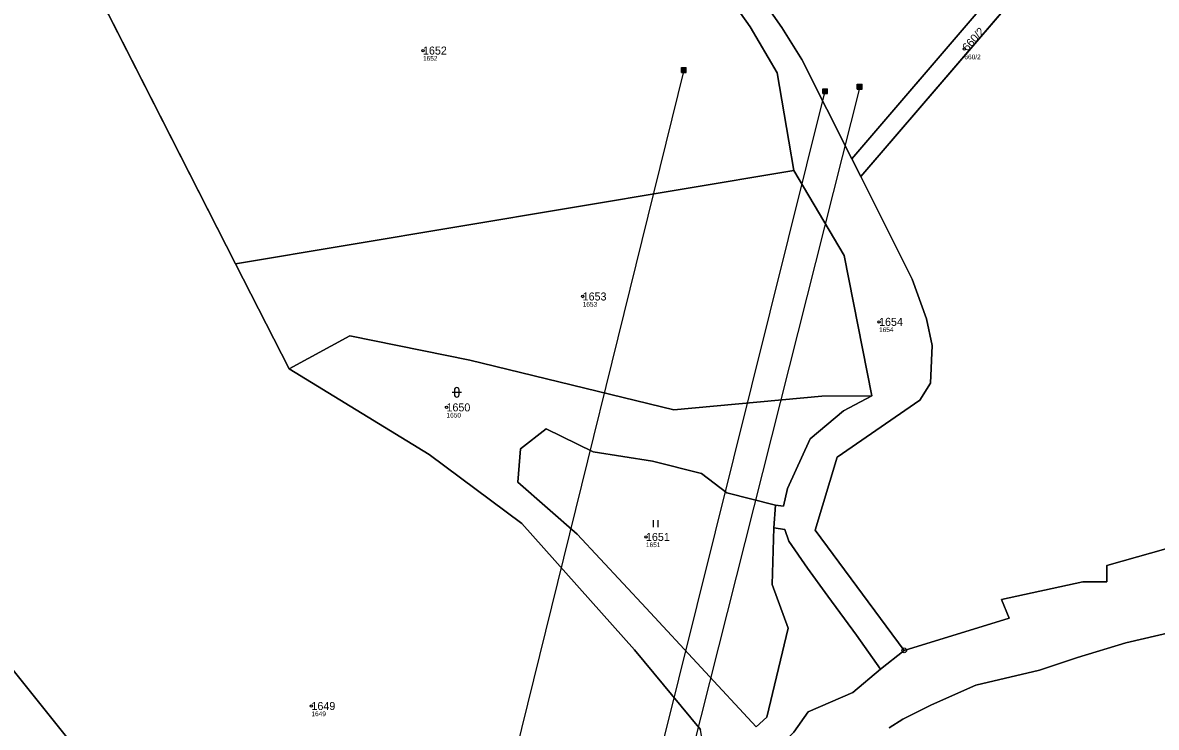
# Model space of a CAD drawing. Extents: x -770088 to -765625, y -1057899 to -1053934.
# Drawn here: x -769220.6 to -768979.8, y -1055497.8 to -1055348.1 of the extents above; entities that cross this region are included whole.
import ezdxf

# ---------------------------------------------------------------- set-up
doc = ezdxf.new("R2010")
doc.units = 0
for name, color, linetype in [('Definiční body', 7, 'Continuous'), ('Hranice parcel', 7, 'Continuous'), ('Parcelní čísla', 7, 'Continuous'), ('Polygon parcely', 7, 'Continuous'), ('Poz předměty', 7, 'Continuous'), ('Značky bodu BP', 7, 'Continuous'), ('Značky kultur', 7, 'Continuous')]:
    doc.layers.add(name, color=color, linetype=linetype)

msp = doc.modelspace()

# ---------------------------------------------------------------- linework, layer by layer
at = {"layer": 'Definiční body'}
for centre in [(-769135.55, -1055354.02), (-769020.56, -1055353.71), (-769101.64, -1055406.27), (-769038.69, -1055411.66), (-769130.56, -1055429.83), (-769088.2, -1055457.36), (-769159.24, -1055493.28)]:
    msp.add_circle(centre, 0.25, dxfattribs=at)
at = {"layer": 'Hranice parcel'}
for p, q in [((-769044.45, -1055377.05), (-768989.57, -1055312.88)), ((-769042.58, -1055380.78), (-768985.51, -1055314.24)), ((-769175.35, -1055399.36), (-769209.36, -1055332.47)), ((-769042.58, -1055380.78), (-769044.45, -1055377.05)), ((-769175.35, -1055399.36), (-769056.8, -1055379.53)), ((-769164.01, -1055421.67), (-769175.35, -1055399.36)), ((-769061.01, -1055455.39), (-769060.68, -1055450.6)), ((-769038.37, -1055485.43), (-769033.35, -1055481.45))]:
    msp.add_line(p, q, dxfattribs=at)
for points in [[(-769056.8, -1055379.53), (-769057.86, -1055373.25), (-769060.32, -1055358.76), (-769066.04, -1055348.98), (-769074.65, -1055336.79), (-769089.22, -1055322.77), (-769099.22, -1055316.66), (-769104.03, -1055315.51)], [(-769044.45, -1055377.05), (-769055.06, -1055355.92), (-769059.31, -1055349.15), (-769070.49, -1055333.15), (-769085.7, -1055318.52), (-769091.08, -1055314.98)], [(-769087.9, -1055654.13), (-769199.99, -1055513.91), (-769312.07, -1055373.73)], [(-769040.26, -1055427.41), (-769046.13, -1055397.58), (-769056.8, -1055379.53)], [(-769033.35, -1055481.45), (-769052.29, -1055455.92), (-769047.61, -1055440.38), (-769030, -1055428.28), (-769027.79, -1055424.69), (-769027.43, -1055416.65), (-769028.64, -1055411.03), (-769031.63, -1055402.58), (-769042.58, -1055380.78)], [(-769040.26, -1055427.41), (-769050.85, -1055427.46), (-769082.26, -1055430.35), (-769125.63, -1055419.77), (-769151.07, -1055414.64), (-769164.01, -1055421.67)], [(-769072.42, -1055524.1), (-769076.62, -1055498.28), (-769090.6, -1055481.36), (-769114.56, -1055454.49), (-769134.24, -1055439.81), (-769164.01, -1055421.67)], [(-769060.68, -1055450.6), (-769058.98, -1055450.81), (-769058.14, -1055447.09), (-769053.31, -1055436.52), (-769046.25, -1055430.54), (-769040.26, -1055427.41)], [(-769061.01, -1055455.39), (-769061.42, -1055467.44), (-769058.01, -1055476.77), (-769062.52, -1055495.65), (-769064.8, -1055497.73), (-769088.17, -1055472.5), (-769102.81, -1055456.8), (-769115.4, -1055445.73), (-769114.82, -1055438.61), (-769109.41, -1055434.38), (-769099.39, -1055439.31), (-769086.84, -1055441.25), (-769076.37, -1055443.85), (-769071.04, -1055447.96), (-769060.68, -1055450.6)], [(-769038.37, -1055485.43), (-769043.48, -1055478.21), (-769049.56, -1055469.94), (-769053.88, -1055464.02), (-769057.82, -1055458.24), (-769058.67, -1055455.81), (-769061.01, -1055455.39)], [(-769036.53, -1055497.89), (-769033.65, -1055496.09), (-769027.53, -1055493.02), (-769018.16, -1055488.88), (-769004.65, -1055485.64), (-768996.55, -1055482.94), (-768986.28, -1055479.87), (-768976.2, -1055477.53), (-768968.27, -1055475.55), (-768957.64, -1055475.01), (-768947.2, -1055475.55), (-768947.38, -1055460.42), (-768953.5, -1055460.96), (-768952.6, -1055456.82), (-768974.5, -1055458.95), (-768990.35, -1055463.46), (-768990.35, -1055466.88), (-768995.39, -1055466.88), (-769012.68, -1055470.66), (-769011.06, -1055474.62), (-769033.35, -1055481.45)], [(-769072.42, -1055524.1), (-769063.43, -1055505.51), (-769056.8, -1055498.82), (-769053.74, -1055494.5), (-769044.28, -1055490.41), (-769038.37, -1055485.43)]]:
    msp.add_lwpolyline(points, dxfattribs=at)
at = {"layer": 'Polygon parcely'}
for points in [[(-769047.78, -1055303.13), (-769068.3, -1055309.46), (-769091.08, -1055314.98), (-769085.7, -1055318.52), (-769070.49, -1055333.15), (-769059.31, -1055349.15), (-769055.06, -1055355.92), (-769044.45, -1055377.05), (-768989.57, -1055312.88), (-769024.82, -1055301.05)], [(-768989.57, -1055312.88), (-769044.45, -1055377.05), (-769042.58, -1055380.78), (-768985.51, -1055314.24)], [(-769089.22, -1055322.77), (-769099.22, -1055316.66), (-769104.03, -1055315.51), (-769108.62, -1055315.89), (-769125.51, -1055317.25), (-769134.74, -1055317.89), (-769165.78, -1055321.01), (-769177.01, -1055323.86), (-769194.63, -1055327.54), (-769209.36, -1055332.47), (-769175.35, -1055399.36), (-769056.8, -1055379.53), (-769057.86, -1055373.25), (-769060.32, -1055358.76), (-769066.04, -1055348.98), (-769074.65, -1055336.79)], [(-769072.42, -1055524.1), (-769076.62, -1055498.28), (-769090.6, -1055481.36), (-769114.56, -1055454.49), (-769134.24, -1055439.81), (-769164.01, -1055421.67), (-769175.35, -1055399.36), (-769209.36, -1055332.47), (-769225.11, -1055338.3), (-769257.42, -1055350.08), (-769271.34, -1055355.68), (-769275.91, -1055357.46), (-769280.4, -1055359.43), (-769304.26, -1055370.47), (-769309.25, -1055372.65), (-769312.07, -1055373.73), (-769199.99, -1055513.91), (-769087.9, -1055654.13), (-769082.93, -1055644.6), (-769069.24, -1055607.49), (-769066.99, -1055577.98), (-769071.13, -1055559.24), (-769072.43, -1055533.3)], [(-769093.52, -1055664.87), (-769087.9, -1055654.13), (-769199.99, -1055513.91), (-769312.07, -1055373.73), (-769314.32, -1055374.6), (-769341.21, -1055384.26), (-769354.49, -1055389.99), (-769364.9, -1055396.1), (-769245.82, -1055545.06), (-769126.73, -1055694.01), (-769109.46, -1055683.87), (-769096.43, -1055671.72)], [(-769056.8, -1055379.53), (-769175.35, -1055399.36), (-769164.01, -1055421.67), (-769151.07, -1055414.64), (-769125.63, -1055419.77), (-769082.26, -1055430.35), (-769050.85, -1055427.46), (-769040.26, -1055427.41), (-769046.13, -1055397.58)], [(-769060.68, -1055450.6), (-769071.04, -1055447.96), (-769076.37, -1055443.85), (-769086.84, -1055441.25), (-769099.39, -1055439.31), (-769109.41, -1055434.38), (-769114.82, -1055438.61), (-769115.4, -1055445.73), (-769102.81, -1055456.8), (-769088.17, -1055472.5), (-769064.8, -1055497.73), (-769062.52, -1055495.65), (-769058.01, -1055476.77), (-769061.42, -1055467.44), (-769061.01, -1055455.39)]]:
    msp.add_lwpolyline(points, close=True, dxfattribs=at)
for points in [[(-768954.25, -1055311.43), (-768985.51, -1055314.24), (-769042.58, -1055380.78), (-769031.63, -1055402.58), (-769028.64, -1055411.03), (-769027.43, -1055416.65), (-769027.79, -1055424.69), (-769030, -1055428.28), (-769047.61, -1055440.38), (-769052.29, -1055455.92), (-769033.35, -1055481.45), (-769011.06, -1055474.62), (-769012.68, -1055470.66), (-768995.39, -1055466.88), (-768990.35, -1055466.88), (-768990.35, -1055463.46), (-768974.5, -1055458.95)], [(-769074.65, -1055336.79), (-769066.04, -1055348.98), (-769060.32, -1055358.76), (-769057.86, -1055373.25), (-769056.8, -1055379.53), (-769046.13, -1055397.58), (-769040.26, -1055427.41), (-769046.25, -1055430.54), (-769053.31, -1055436.52), (-769058.14, -1055447.09), (-769058.98, -1055450.81), (-769060.68, -1055450.6), (-769061.01, -1055455.39), (-769058.67, -1055455.81), (-769057.82, -1055458.24), (-769053.88, -1055464.02), (-769049.56, -1055469.94), (-769043.48, -1055478.21), (-769038.37, -1055485.43), (-769033.35, -1055481.45), (-769052.29, -1055455.92), (-769047.61, -1055440.38), (-769030, -1055428.28), (-769027.79, -1055424.69), (-769027.43, -1055416.65), (-769028.64, -1055411.03), (-769031.63, -1055402.58), (-769042.58, -1055380.78), (-769044.45, -1055377.05), (-769055.06, -1055355.92), (-769059.31, -1055349.15), (-769070.49, -1055333.15)], [(-769056.8, -1055498.82), (-769053.74, -1055494.5), (-769044.28, -1055490.41), (-769038.37, -1055485.43), (-769043.48, -1055478.21), (-769049.56, -1055469.94), (-769053.88, -1055464.02), (-769057.82, -1055458.24), (-769058.67, -1055455.81), (-769061.01, -1055455.39), (-769061.42, -1055467.44), (-769058.01, -1055476.77), (-769062.52, -1055495.65), (-769064.8, -1055497.73), (-769088.17, -1055472.5), (-769102.81, -1055456.8), (-769115.4, -1055445.73), (-769114.82, -1055438.61), (-769109.41, -1055434.38), (-769099.39, -1055439.31), (-769086.84, -1055441.25), (-769076.37, -1055443.85), (-769071.04, -1055447.96), (-769060.68, -1055450.6), (-769058.98, -1055450.81), (-769058.14, -1055447.09), (-769053.31, -1055436.52), (-769046.25, -1055430.54), (-769040.26, -1055427.41), (-769050.85, -1055427.46), (-769082.26, -1055430.35), (-769125.63, -1055419.77), (-769151.07, -1055414.64), (-769164.01, -1055421.67), (-769134.24, -1055439.81), (-769114.56, -1055454.49), (-769090.6, -1055481.36), (-769076.62, -1055498.28)], [(-769036.53, -1055497.89), (-769033.65, -1055496.09), (-769027.53, -1055493.02), (-769018.16, -1055488.88), (-769004.65, -1055485.64), (-768996.55, -1055482.94), (-768986.28, -1055479.87), (-768976.2, -1055477.53), (-768968.27, -1055475.55), (-768957.64, -1055475.01), (-768947.2, -1055475.55), (-768947.38, -1055460.42), (-768953.5, -1055460.96), (-768952.6, -1055456.82), (-768974.5, -1055458.95), (-768990.35, -1055463.46), (-768990.35, -1055466.88), (-768995.39, -1055466.88)], [(-768995.39, -1055466.88), (-769012.68, -1055470.66), (-769011.06, -1055474.62), (-769033.35, -1055481.45), (-769038.37, -1055485.43), (-769044.28, -1055490.41), (-769053.74, -1055494.5), (-769056.8, -1055498.82)], [(-768976.2, -1055477.53), (-768986.28, -1055479.87), (-768996.55, -1055482.94), (-769004.65, -1055485.64), (-769018.16, -1055488.88), (-769027.53, -1055493.02), (-769033.65, -1055496.09), (-769036.53, -1055497.89)]]:
    msp.add_lwpolyline(points, dxfattribs=at)
at = {"layer": 'Poz předměty'}
for p, q in [((-769080.15, -1055358.15), (-769128.07, -1055552.38)), ((-769080.65, -1055357.65), (-769079.65, -1055357.65)), ((-769080.65, -1055358.65), (-769080.65, -1055357.65)), ((-769080.65, -1055357.85), (-769079.65, -1055357.85)), ((-769080.65, -1055358.05), (-769079.65, -1055358.05)), ((-769080.65, -1055358.25), (-769079.65, -1055358.25)), ((-769080.65, -1055358.45), (-769079.65, -1055358.45)), ((-769080.65, -1055358.65), (-769079.65, -1055358.65)), ((-769080.45, -1055358.65), (-769080.45, -1055357.65)), ((-769080.25, -1055358.65), (-769080.25, -1055357.65)), ((-769080.05, -1055358.65), (-769080.05, -1055357.65)), ((-769079.85, -1055358.65), (-769079.85, -1055357.65)), ((-769079.65, -1055358.65), (-769079.65, -1055357.65)), ((-769042.81, -1055361.69), (-769091.37, -1055554.53)), ((-769050.62, -1055362.14), (-769049.62, -1055362.14)), ((-769050.62, -1055363.14), (-769050.62, -1055362.14)), ((-769050.42, -1055363.14), (-769050.42, -1055362.14)), ((-769050.22, -1055363.14), (-769050.22, -1055362.14)), ((-769050.02, -1055363.14), (-769050.02, -1055362.14)), ((-769049.82, -1055363.14), (-769049.82, -1055362.14)), ((-769049.62, -1055363.14), (-769049.62, -1055362.14)), ((-769043.31, -1055361.19), (-769042.31, -1055361.19)), ((-769043.31, -1055362.19), (-769043.31, -1055361.19)), ((-769043.31, -1055361.39), (-769042.31, -1055361.39)), ((-769043.31, -1055361.59), (-769042.31, -1055361.59)), ((-769043.31, -1055361.79), (-769042.31, -1055361.79)), ((-769043.31, -1055361.99), (-769042.31, -1055361.99)), ((-769043.31, -1055362.19), (-769042.31, -1055362.19)), ((-769043.11, -1055362.19), (-769043.11, -1055361.19)), ((-769042.91, -1055362.19), (-769042.91, -1055361.19)), ((-769042.71, -1055362.19), (-769042.71, -1055361.19)), ((-769042.51, -1055362.19), (-769042.51, -1055361.19)), ((-769042.31, -1055362.19), (-769042.31, -1055361.19)), ((-769094.78, -1055542.06), (-769050.12, -1055362.64)), ((-769050.62, -1055362.34), (-769049.62, -1055362.34)), ((-769050.62, -1055362.54), (-769049.62, -1055362.54)), ((-769050.62, -1055362.74), (-769049.62, -1055362.74)), ((-769050.62, -1055362.94), (-769049.62, -1055362.94)), ((-769050.62, -1055363.14), (-769049.62, -1055363.14))]:
    msp.add_line(p, q, dxfattribs=at)
at = {"layer": 'Značky bodu BP'}
for radius in [0.5, 0.0303]:
    msp.add_circle((-769033.35, -1055481.45), radius, dxfattribs=at)
at = {"layer": 'Značky kultur'}
for p, q in [((-769129.37, -1055426.63), (-769127.37, -1055426.63)), ((-769128.87, -1055426.13), (-769128.87, -1055427.13)), ((-769127.87, -1055427.13), (-769127.87, -1055426.13)), ((-769086.6, -1055455.28), (-769086.6, -1055453.78)), ((-769085.6, -1055455.28), (-769085.6, -1055453.78))]:
    msp.add_line(p, q, dxfattribs=at)
for centre, start, end in [((-769128.37, -1055426.13), 0, 180), ((-769128.37, -1055427.13), 180, 359.9879)]:
    msp.add_arc(centre, 0.5, start, end, dxfattribs=at)

# ---------------------------------------------------------------- texts
at = {"layer": 'Definiční body'}
for s, p in [('660/2', (-769020.56, -1055355.87)), ('1652', (-769135.55, -1055356.18)), ('1653', (-769101.64, -1055408.43)), ('1654', (-769038.69, -1055413.82)), ('1650', (-769130.56, -1055431.99)), ('1651', (-769088.2, -1055459.52)), ('1649', (-769159.24, -1055495.44))]:
    msp.add_text(s, height=1, dxfattribs=at).set_placement(p)
at = {"layer": 'Parcelní čísla'}
msp.add_text('660/2', height=1.7, rotation=48, dxfattribs=at).set_placement((-769019.93, -1055354.28))
for s, p in [('1652', (-769135.55, -1055354.87)), ('1653', (-769101.64, -1055407.12)), ('1654', (-769038.69, -1055412.51)), ('1650', (-769130.56, -1055430.68)), ('1651', (-769088.2, -1055458.21)), ('1649', (-769159.24, -1055494.13))]:
    msp.add_text(s, height=1.7, dxfattribs=at).set_placement(p)

doc.saveas('drawing.dxf')
